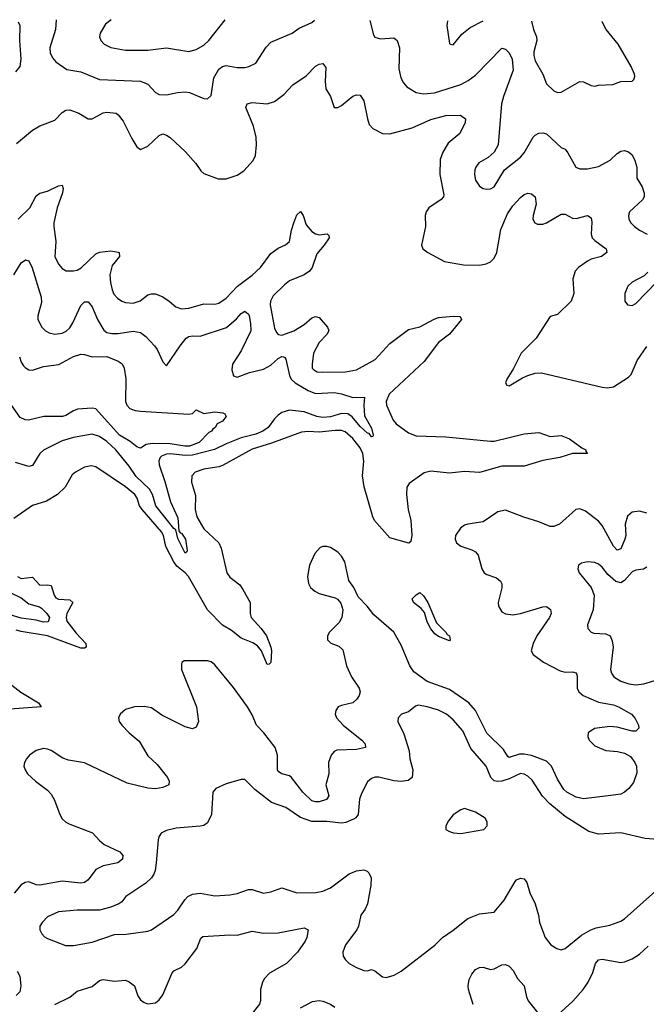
# Model space of a CAD drawing. Header units: inches. Extents: x 1843162 to 1959474, y 907081 to 1016326.
# Tile 683 of 684: x 1951521 to 1954886, y 1010931 to 1016222. Entities that reach past the tile are written whole.
import ezdxf

# ---------------------------------------------------------------- set-up
doc = ezdxf.new("R2010")
doc.units = ezdxf.units.IN
doc.header["$MEASUREMENT"] = 0
doc.layers.add('B9051', color=7, linetype='Continuous')

msp = doc.modelspace()

# ---------------------------------------------------------------- linework, layer by layer
at = {"layer": 'B9051', "color": 5}
for points, elevation in [([(1951717.9, 1016221.8), (1951713, 1016170), (1951682.8, 1016070), (1951684.2, 1016044.2), (1951696.9, 1016016.9), (1951715.6, 1015995.6), (1951774.7, 1015954.7), (1951850, 1015941.8), (1951950, 1015900.2), (1952170, 1015891.8), (1952210, 1015874.6), (1952250, 1015830.4), (1952270, 1015819.5), (1952310, 1015818), (1952369.1, 1015830.9), (1952410, 1015834.2), (1952433, 1015830), (1952510, 1015798.7), (1952530, 1015796.4), (1952550, 1015814.8), (1952564, 1015910), (1952590, 1015956.5), (1952610, 1015971.2), (1952630, 1015975.8), (1952690, 1015964.5), (1952730, 1015964.7), (1952752.7, 1015970), (1952790, 1015988.7), (1952845.6, 1016074.4), (1952870, 1016100.3), (1952985.2, 1016150), (1953022.7, 1016177.3), (1953090, 1016207.4), (1953105.3, 1016218.8)], 540), ([(1952011.9, 1016222), (1951981.9, 1016198.1), (1951954, 1016150), (1951949.2, 1016130), (1951957.6, 1016110), (1951975.5, 1016090), (1952010, 1016071.8), (1952090, 1016057.5), (1952210, 1016058.9), (1952310, 1016071.1), (1952430, 1016050.4), (1952470, 1016062.4), (1952510, 1016085.3), (1952537.6, 1016110), (1952625.2, 1016220.6)], 560), ([(1951512.3, 1016210), (1951522.5, 1016190), (1951521.2, 1016110), (1951527.9, 1016010), (1951522.2, 1015970), (1951498.8, 1015941.2)], 520), ([(1953402, 1016217.7), (1953421.3, 1016141.3), (1953428.9, 1016128.9), (1953459.9, 1016119.9), (1953530, 1016124.7), (1953549.4, 1016109.4), (1953561.8, 1016070), (1953558.2, 1015958.2), (1953569, 1015910), (1953582.7, 1015882.7), (1953600.7, 1015860.7), (1953650, 1015830.3), (1953690, 1015823.2), (1953749.3, 1015829.3), (1953890, 1015872.8), (1953930, 1015894.4), (1953970, 1015924.3), (1954110, 1016068.8), (1954130, 1016063.1), (1954150, 1016044.2), (1954166, 1016010), (1954172.3, 1015950), (1954118.9, 1015810), (1954108.1, 1015770), (1954091.1, 1015548.9), (1954070, 1015509.6), (1954037.8, 1015482.2), (1953987.5, 1015452.5), (1953970.3, 1015430), (1953965.4, 1015414.6), (1953963.6, 1015390), (1953970, 1015358.8), (1953990, 1015326.7), (1954010, 1015314), (1954030, 1015310.4), (1954050, 1015312.7), (1954070, 1015323), (1954125.7, 1015414.3), (1954210, 1015483.1), (1954230, 1015506.4), (1954279.2, 1015590), (1954290, 1015601.5), (1954310, 1015612.2), (1954330, 1015613.6), (1954350, 1015608.9), (1954430, 1015534.6), (1954450, 1015525.3), (1954465.6, 1015505.6), (1954508.2, 1015430), (1954530, 1015420.7), (1954570, 1015420.6), (1954630, 1015433.7), (1954692.6, 1015467.4), (1954730, 1015503.1), (1954750, 1015515.6), (1954770, 1015518.9), (1954790, 1015512), (1954810, 1015494.9), (1954825.5, 1015465.5), (1954836.2, 1015430), (1954836.1, 1015370), (1954864.2, 1015324.2), (1954875.3, 1015290), (1954874.4, 1015270), (1954865.8, 1015254.2), (1954797.1, 1015190), (1954790.4, 1015170), (1954792.7, 1015150), (1954803.8, 1015130), (1954823.1, 1015110), (1954850, 1015090.3), (1954890.4, 1015070)], 540), ([(1953818.7, 1016216.2), (1953814.4, 1016190), (1953830, 1016094), (1953834, 1016090), (1953850, 1016086), (1953896.3, 1016143.7), (1953940.1, 1016179.9), (1954009.9, 1016215.5)], 560), ([(1954269.3, 1016214.5), (1954280.2, 1016170), (1954297.4, 1016130), (1954298.5, 1016110), (1954282.8, 1016050), (1954282.5, 1016030), (1954290, 1016000.4), (1954330.3, 1015930), (1954350, 1015877.3), (1954390, 1015839.3), (1954410, 1015830.4), (1954430, 1015833.1), (1954530, 1015888.9), (1954550, 1015887.2), (1954590, 1015868.2), (1954610, 1015865.5), (1954630, 1015870.4), (1954707, 1015873), (1954750, 1015890.6), (1954810, 1015890.7), (1954820.2, 1015899.8), (1954824.1, 1015915.9), (1954822.4, 1015930), (1954804.7, 1015970), (1954736, 1016090), (1954670.9, 1016170), (1954649.7, 1016210), (1954649.5, 1016213.1)], 560), ([(1951503.5, 1015556.5), (1951590, 1015628.9), (1951628.9, 1015651.1), (1951710, 1015681.2), (1951750, 1015723.2), (1951770, 1015735.6), (1951790, 1015738.2), (1951839.8, 1015719.8), (1951890, 1015688.9), (1951910, 1015689.1), (1951970, 1015721.1), (1951990, 1015725.6), (1952038.8, 1015718.8), (1952050.9, 1015710.9), (1952076.2, 1015676.2), (1952122.8, 1015582.8), (1952150, 1015539.1), (1952170, 1015524.9), (1952210, 1015542.4), (1952270, 1015600.4), (1952290, 1015608.5), (1952310, 1015602), (1952330, 1015588.5), (1952412, 1015512), (1952467, 1015450), (1952493.7, 1015410), (1952510, 1015396), (1952587.3, 1015367.3), (1952630, 1015367.5), (1952690, 1015386.5), (1952725.1, 1015410), (1952774.6, 1015465.4), (1952787.2, 1015492.8), (1952794, 1015550), (1952791.2, 1015590), (1952777, 1015650), (1952735.8, 1015750), (1952742.7, 1015770), (1952770, 1015776.9), (1952850, 1015770.1), (1952890, 1015782), (1952940.4, 1015819.7), (1952988.2, 1015871.8), (1953059.7, 1015920.3), (1953110, 1015972.6), (1953130, 1015983.6), (1953150, 1015986.4), (1953165.7, 1015965.7), (1953162.3, 1015890), (1953165.7, 1015850), (1953190.3, 1015810), (1953210, 1015750.8), (1953230, 1015750.4), (1953250, 1015760.4), (1953310, 1015810.4), (1953330, 1015818), (1953350, 1015816.3), (1953370, 1015786), (1953388.4, 1015688.4), (1953398.4, 1015658.4), (1953417.8, 1015637.8), (1953470, 1015610.3), (1953510, 1015609.2), (1953630, 1015640.9), (1953730, 1015685.1), (1953810, 1015706.9), (1953888.4, 1015708.4), (1953914.8, 1015690), (1953913.4, 1015670), (1953885.7, 1015610), (1953821.7, 1015558.3), (1953794.5, 1015510), (1953779.1, 1015470), (1953776.9, 1015390), (1953798.4, 1015281.6), (1953796.5, 1015270), (1953784.4, 1015255.6), (1953719.5, 1015210), (1953704.2, 1015190), (1953698.7, 1015170), (1953701.3, 1015110), (1953679.1, 1015010), (1953686.8, 1014990), (1953714, 1014970), (1953803.2, 1014923.2), (1953904.6, 1014904.6), (1953990, 1014902.6), (1954026, 1014910), (1954050, 1014921.3), (1954070, 1014939.6), (1954083.2, 1014970), (1954105.9, 1015094.1), (1954141.3, 1015178.7), (1954170, 1015221.1), (1954210, 1015266.5), (1954230, 1015283.1), (1954250, 1015290.2), (1954270, 1015286.4), (1954290.4, 1015270), (1954294.3, 1015230), (1954279, 1015170), (1954278, 1015150), (1954288, 1015130), (1954303, 1015123), (1954330, 1015123.6), (1954350, 1015130.3), (1954430, 1015176.4), (1954450, 1015177.1), (1954490, 1015154.6), (1954510, 1015154), (1954570, 1015170.3), (1954590, 1015156.3), (1954593.6, 1015133.6), (1954590.1, 1015070.1), (1954596.3, 1015050), (1954610, 1015035), (1954670.3, 1014990), (1954673.7, 1014970), (1954645.5, 1014950), (1954590, 1014935), (1954570, 1014924.1), (1954522.2, 1014890), (1954503.8, 1014870), (1954492.1, 1014830), (1954496.5, 1014750), (1954482.8, 1014710), (1954410, 1014637.2), (1954370, 1014627.6), (1954294.3, 1014510), (1954214, 1014430), (1954173.4, 1014346.6), (1954138, 1014290), (1954131, 1014270), (1954138, 1014258), (1954150, 1014254.8), (1954222.5, 1014297.5), (1954250.8, 1014309.2), (1954290, 1014321.5), (1954324.2, 1014324.2), (1954650, 1014246.9), (1954676.8, 1014243.2), (1954710, 1014248.8), (1954790, 1014300.3), (1954805, 1014315), (1954837.5, 1014390), (1954890, 1014466.5)], 520), ([(1951513.8, 1015150), (1951576, 1015210), (1951610, 1015275.6), (1951629.9, 1015290.1), (1951670, 1015300.1), (1951730, 1015329.1), (1951750, 1015332.3), (1951755.3, 1015315.3), (1951751, 1015291), (1951722.2, 1015210), (1951705.1, 1015130), (1951704.8, 1015110), (1951715.5, 1015030), (1951710.2, 1014950), (1951730, 1014908.7), (1951750, 1014884.2), (1951771.7, 1014871.7), (1951810, 1014871.6), (1951830, 1014876.5), (1951851.1, 1014888.9), (1951930, 1014963.1), (1951950, 1014972.8), (1952010, 1014979.5), (1952050, 1014972.4), (1952054.8, 1014970), (1952058, 1014950), (1952018.3, 1014901.7), (1952006, 1014850), (1952008.5, 1014810), (1952017.7, 1014770), (1952027.6, 1014747.6), (1952046.2, 1014726.2), (1952070, 1014709.2), (1952090, 1014701.6), (1952130, 1014698.6), (1952168.1, 1014711.9), (1952210, 1014742.8), (1952230, 1014749.2), (1952250, 1014748.1), (1952290, 1014732.2), (1952324.6, 1014710), (1952359.3, 1014679.3), (1952390, 1014667.3), (1952430, 1014670.8), (1952510, 1014694.6), (1952570, 1014693.7), (1952590, 1014698), (1952630, 1014725.5), (1952691.4, 1014790), (1952770, 1014848.8), (1952814.2, 1014890), (1952870, 1014965.3), (1952910, 1014994.3), (1952948.6, 1015011.4), (1952969.6, 1015030), (1952980.3, 1015090), (1952992.8, 1015130), (1953010, 1015172.4), (1953030, 1015190.8), (1953043.8, 1015170), (1953060.2, 1015120.2), (1953090, 1015084), (1953110, 1015070.6), (1953130, 1015066.4), (1953172, 1015072), (1953181.4, 1015061.4), (1953183.8, 1015050), (1953157.4, 1015010), (1953116.5, 1014963.5), (1953092, 1014890), (1953077.8, 1014870), (1953048.4, 1014850), (1952970, 1014817.9), (1952943, 1014797), (1952882.1, 1014737.9), (1952869, 1014710), (1952866.7, 1014690), (1952890, 1014564), (1952900.5, 1014540.5), (1952910.2, 1014530.2), (1952930, 1014526.5), (1952993.3, 1014550), (1953050, 1014583.9), (1953090, 1014619.7), (1953110, 1014627.5), (1953130, 1014620.7), (1953174.6, 1014570), (1953182.2, 1014550), (1953171, 1014530), (1953130, 1014487.7), (1953099.5, 1014430), (1953091.5, 1014370), (1953092.2, 1014350), (1953100.6, 1014340.6), (1953119.1, 1014330), (1953150, 1014327.1), (1953270.6, 1014329.4), (1953330, 1014339.8), (1953430, 1014395.3), (1953510, 1014482), (1953610, 1014557.1), (1953670, 1014571.3), (1953746.8, 1014613.2), (1953770, 1014621.2), (1953849.5, 1014629.5), (1953886, 1014626), (1953893.8, 1014610), (1953830, 1014532.2), (1953770, 1014486.5), (1953694.2, 1014385.8), (1953506.4, 1014210), (1953488.6, 1014170), (1953491.1, 1014150), (1953526.8, 1014070), (1953543.2, 1014050), (1953610, 1014001.3), (1953650, 1013986.1), (1953810, 1013980.3), (1954050, 1013956.8), (1954070, 1013956.8), (1954230, 1013996.9), (1954310, 1014002.8), (1954370, 1013982.8), (1954430, 1013988.1), (1954474.5, 1013970), (1954540.6, 1013920.6), (1954561.6, 1013910), (1954562, 1013902), (1954571.3, 1013890), (1954490, 1013889.8), (1954422.8, 1013870), (1954330, 1013853), (1954230, 1013822.5), (1954110, 1013821.7), (1953990, 1013789.4), (1953910, 1013794.5), (1953830, 1013784.4), (1953730, 1013795.5), (1953693.9, 1013786.1), (1953613.4, 1013730), (1953600.2, 1013710), (1953598.3, 1013670), (1953607.8, 1013590), (1953621.4, 1013530), (1953628, 1013452), (1953622.8, 1013417.2), (1953610.7, 1013409.3), (1953510, 1013438), (1953426.9, 1013530), (1953417.1, 1013550), (1953370.6, 1013710.6), (1953363.1, 1013770), (1953369.1, 1013850), (1953364.6, 1013890), (1953350, 1013921.4), (1953310, 1013971), (1953270, 1014006.5), (1953250, 1014014.4), (1953215, 1014015), (1953130, 1014004.5), (1953070, 1014009.2), (1953034.4, 1014005.6), (1952874, 1013946), (1952770, 1013913.6), (1952610, 1013826.3), (1952590, 1013819.1), (1952510, 1013806.2), (1952463, 1013790), (1952446.4, 1013770), (1952444.2, 1013735.8), (1952465, 1013665), (1952463.2, 1013590), (1952471.9, 1013550), (1952510, 1013486), (1952590.2, 1013410), (1952602.5, 1013382.5), (1952634.4, 1013250), (1952650, 1013226.9), (1952704.4, 1013184.4), (1952720.6, 1013160.6), (1952758.8, 1013090), (1952759.7, 1013030), (1952765.2, 1013010), (1952818.9, 1012950), (1952846.7, 1012910), (1952870.1, 1012850.1), (1952872.8, 1012830), (1952870, 1012768), (1952861, 1012759), (1952850, 1012757), (1952819.8, 1012830), (1952797.6, 1012857.6), (1952773.4, 1012873.4), (1952710, 1012897.5), (1952659.2, 1012939.2), (1952610, 1012968.9), (1952530, 1013051.2), (1952427.6, 1013230), (1952409.9, 1013250), (1952365.7, 1013285.7), (1952348.5, 1013308.5), (1952306.4, 1013390), (1952293.1, 1013450), (1952282.8, 1013470), (1952178.6, 1013590), (1952164.9, 1013610), (1952151.8, 1013650), (1952139, 1013670), (1952090, 1013711.3), (1951930, 1013818.5), (1951904.9, 1013824.9), (1951870, 1013816.4), (1951820.4, 1013790), (1951803.7, 1013776.3), (1951764.9, 1013710), (1951724.9, 1013670), (1951666, 1013634), (1951590, 1013611.7), (1951490, 1013541)], 480), ([(1951489.3, 1014850.7), (1951530, 1014914.6), (1951551.8, 1014931.8), (1951570, 1014926), (1951587.6, 1014887.6), (1951636.9, 1014730), (1951638.4, 1014701.6), (1951618.5, 1014630), (1951618.5, 1014610), (1951639.6, 1014570), (1951659.5, 1014550), (1951679.4, 1014539.4), (1951710, 1014532.4), (1951750, 1014538), (1951771.3, 1014548.7), (1951790, 1014566.2), (1951806.7, 1014593.3), (1951850, 1014686), (1951870, 1014704.9), (1951890, 1014705.5), (1951910, 1014678), (1951938.6, 1014610), (1951972.9, 1014552.9), (1951990, 1014541.4), (1952015.5, 1014535.5), (1952050, 1014536.4), (1952130, 1014548.6), (1952170, 1014541.2), (1952199.3, 1014519.3), (1952246, 1014470), (1952259.6, 1014450), (1952290, 1014382.8), (1952310, 1014361), (1952382.7, 1014470), (1952416.3, 1014510), (1952430, 1014519.1), (1952450, 1014522.8), (1952490, 1014521.6), (1952632.5, 1014567.5), (1952685.8, 1014614.2), (1952710, 1014643.1), (1952730, 1014655.8), (1952750, 1014639.1), (1952753.4, 1014630), (1952761.6, 1014590), (1952762.2, 1014550), (1952710, 1014443.1), (1952664.3, 1014370), (1952660.9, 1014340.9), (1952670, 1014308), (1952690, 1014300.3), (1952754.8, 1014325.2), (1952830, 1014344.1), (1952870, 1014366), (1952910, 1014400.5), (1952930, 1014411.6), (1952937.3, 1014410), (1952945.9, 1014405.9), (1952950, 1014397.3), (1952969.5, 1014310), (1952979, 1014290), (1953001.6, 1014270), (1953070, 1014228.4), (1953110, 1014213.9), (1953210, 1014219.1), (1953250, 1014211.6), (1953310, 1014190.9), (1953373.3, 1014193.3), (1953368.9, 1014150), (1953373.7, 1014093.7), (1953410, 1014027.3), (1953419.1, 1013990), (1953417.5, 1013982.5), (1953410, 1013980.9), (1953397.8, 1013997.8), (1953390, 1013999.8), (1953350, 1014035.6), (1953307.2, 1014087.2), (1953283.4, 1014103.4), (1953250, 1014105.4), (1953190, 1014086.8), (1953150, 1014083.8), (1953117.4, 1014090), (1953050, 1014115), (1952970, 1014123), (1952930, 1014110.8), (1952910, 1014096.2), (1952890, 1014077), (1952855.2, 1014030), (1952827.8, 1014010), (1952790, 1013995.2), (1952710, 1013974.3), (1952630, 1013943.1), (1952567.9, 1013912.1), (1952450, 1013880.8), (1952410, 1013879.3), (1952330, 1013888.4), (1952310, 1013887.1), (1952283.8, 1013876.2), (1952275.5, 1013870), (1952268.6, 1013851.4), (1952269.6, 1013830), (1952300.9, 1013740.9), (1952330.6, 1013630), (1952370, 1013544.6), (1952375.6, 1013475.6), (1952383.5, 1013463.5), (1952390, 1013462.2), (1952411.4, 1013430), (1952420.4, 1013370), (1952418.7, 1013361.3), (1952410, 1013355.1), (1952370, 1013434.5), (1952360.4, 1013480.4), (1952350, 1013487.1), (1952253.3, 1013610), (1952234.7, 1013670), (1952218.8, 1013698.8), (1952147.1, 1013767.1), (1952110, 1013823), (1952037.4, 1013910), (1951990, 1013954.5), (1951950, 1013982.2), (1951910, 1013994.8), (1951810, 1013977), (1951750, 1013959.4), (1951650, 1013908.5), (1951630.1, 1013889.9), (1951590, 1013826.9), (1951570, 1013821.5), (1951498.6, 1013841.4)], 460), ([(1954895.1, 1014864.9), (1954874.2, 1014845.8), (1954810, 1014811.6), (1954788.2, 1014790), (1954770.6, 1014750), (1954770.8, 1014710), (1954784.7, 1014690), (1954810, 1014686), (1954830, 1014696.3), (1954944.9, 1014815.1)], 540), ([(1951519.6, 1014410), (1951530, 1014380.8), (1951542.3, 1014362.3), (1951550, 1014352.2), (1951570, 1014340.2), (1951590, 1014339.3), (1951650, 1014357.5), (1951731.2, 1014368.8), (1951810, 1014412), (1951850, 1014424.4), (1951870, 1014423.2), (1951910.9, 1014410.9), (1951990, 1014411.5), (1952050, 1014387.5), (1952071.6, 1014371.6), (1952082.7, 1014350), (1952091, 1014291), (1952089.4, 1014170), (1952096.2, 1014150), (1952112.8, 1014132.8), (1952142, 1014122), (1952170, 1014117.8), (1952430, 1014102.8), (1952450, 1014106), (1952470, 1014124.7), (1952510, 1014105.5), (1952570, 1014113.8), (1952612, 1014110), (1952623.5, 1014103.5), (1952630.8, 1014090), (1952610, 1014065.2), (1952582, 1014050), (1952571, 1014030), (1952558, 1014022), (1952550.6, 1014010), (1952536.7, 1014003.3), (1952485.5, 1013950), (1952433, 1013930), (1952408.7, 1013930), (1952330, 1013942.8), (1952234.9, 1013945.1), (1952200.8, 1013939.2), (1952170, 1013919.7), (1952150, 1013925.7), (1952115.5, 1013955.5), (1952057.7, 1013990), (1951930, 1014130.5), (1951910, 1014134.9), (1951831.5, 1014128.5), (1951810, 1014120.2), (1951770, 1014094), (1951751.3, 1014088.7), (1951650.8, 1014089.2), (1951568.9, 1014068.9), (1951550, 1014070.9), (1951524.3, 1014084.3), (1951478.2, 1014150)], 440), ([(1954890, 1013569.9), (1954850, 1013580.2), (1954810, 1013575.1), (1954785.8, 1013554.2), (1954773, 1013510), (1954776.8, 1013450), (1954771.4, 1013430), (1954750, 1013378.7), (1954730, 1013371.9), (1954710, 1013392.5), (1954650, 1013504.1), (1954630, 1013527), (1954560, 1013580), (1954530, 1013592.8), (1954507.7, 1013590), (1954419.5, 1013510), (1954390, 1013498.4), (1954370, 1013498.5), (1954310, 1013523.5), (1954228.1, 1013548.1), (1954130, 1013585.3), (1954090, 1013577.2), (1954010, 1013522.9), (1953928.3, 1013511.7), (1953910, 1013505.8), (1953887.9, 1013490), (1953861.6, 1013450), (1953860.2, 1013430), (1953867.9, 1013410), (1953890, 1013392.9), (1953950, 1013373.8), (1953970, 1013362), (1953983.9, 1013343.9), (1954003.2, 1013270), (1954015.3, 1013250), (1954030, 1013240.7), (1954082.7, 1013222.7), (1954104.1, 1013204.1), (1954110.2, 1013190), (1954111.1, 1013168.9), (1954091.6, 1013090), (1954092.9, 1013070), (1954110, 1013040.3), (1954130, 1013028.9), (1954170, 1013023.9), (1954210, 1013031), (1954330, 1013066.4), (1954350, 1013068.9), (1954371.5, 1013051.5), (1954375.8, 1013030), (1954365.8, 1013010), (1954298.9, 1012910), (1954278.4, 1012870), (1954268, 1012830), (1954278.3, 1012810), (1954334, 1012770), (1954423.3, 1012723.4), (1954450, 1012716.3), (1954490, 1012716.5), (1954510, 1012711.7), (1954515, 1012695.1), (1954515.8, 1012630), (1954524.4, 1012610), (1954547.2, 1012590), (1954630, 1012553.8), (1954710, 1012539.3), (1954738, 1012530), (1954806.7, 1012490), (1954827.3, 1012467.3), (1954844.9, 1012430), (1954845.8, 1012414.2), (1954830, 1012398.7), (1954810, 1012398.2), (1954730, 1012419.9), (1954690, 1012422.8), (1954608, 1012412), (1954575, 1012390), (1954571.8, 1012370), (1954580.2, 1012350), (1954610, 1012320.2), (1954670, 1012295), (1954731.3, 1012290), (1954770, 1012280.3), (1954801.7, 1012261.7), (1954825.5, 1012230), (1954833.4, 1012210), (1954834.9, 1012174.9), (1954817.3, 1012122.7), (1954793.4, 1012090), (1954769, 1012071), (1954750, 1012060.5), (1954710, 1012054), (1954550, 1012035.5), (1954510, 1012044.2), (1954459.7, 1012070), (1954444.4, 1012084.4), (1954410, 1012139.7), (1954377.7, 1012210), (1954350, 1012237.9), (1954270, 1012268.2), (1954230, 1012275.6), (1954205.1, 1012274.9), (1954150, 1012256.8), (1954142.6, 1012262.6), (1954119, 1012299), (1954030, 1012387.4), (1953970, 1012509.8), (1953932.7, 1012550), (1953830, 1012622.7), (1953710, 1012666), (1953637.8, 1012717.8), (1953616, 1012750), (1953570, 1012859.7), (1953529.8, 1012930), (1953422.7, 1013022.7), (1953387.2, 1013070), (1953339.8, 1013119.8), (1953315.8, 1013170), (1953288.8, 1013208.8), (1953267.9, 1013307.9), (1953250, 1013338.5), (1953230, 1013359.8), (1953190, 1013384.7), (1953170, 1013391.2), (1953150, 1013391.6), (1953134.7, 1013385.3), (1953106.3, 1013353.7), (1953076.9, 1013290), (1953066.2, 1013230), (1953072.1, 1013192.1), (1953083.6, 1013170), (1953106.4, 1013150), (1953130, 1013138.6), (1953215.3, 1013115.3), (1953228.5, 1013108.5), (1953246.2, 1013086.2), (1953256.5, 1013050), (1953252.1, 1013010), (1953236.9, 1012983.1), (1953184.6, 1012930), (1953174.6, 1012910), (1953175.3, 1012890), (1953192.1, 1012872.1), (1953234.6, 1012854.6), (1953256.1, 1012836.1), (1953275.8, 1012750), (1953302.8, 1012690), (1953343.6, 1012630), (1953349, 1012610), (1953344.4, 1012590), (1953331.4, 1012570), (1953310, 1012550.8), (1953250, 1012537), (1953231.6, 1012528.4), (1953219.3, 1012510), (1953216.3, 1012490), (1953222, 1012470), (1953258.2, 1012430), (1953359.1, 1012350), (1953376.5, 1012330), (1953379.3, 1012310), (1953330, 1012299.2), (1953224.6, 1012295.4), (1953210, 1012289.7), (1953193.4, 1012270), (1953180.2, 1012230), (1953182.2, 1012170), (1953165.6, 1012110), (1953180.7, 1012050), (1953169.4, 1012030.6), (1953130, 1012018.8), (1953110, 1012018.5), (1953090, 1012024.4), (1953041.3, 1012070), (1952981.4, 1012150), (1952970, 1012159), (1952929.4, 1012170), (1952910, 1012181.3), (1952905.3, 1012190), (1952905.7, 1012270), (1952892.9, 1012310), (1952832.1, 1012390), (1952792.7, 1012430), (1952770, 1012485.7), (1952743.9, 1012530), (1952670, 1012632.2), (1952570, 1012754.3), (1952550, 1012771), (1952530, 1012775.6), (1952404.1, 1012775.9), (1952392.8, 1012767.2), (1952390, 1012758), (1952390.3, 1012730), (1952470.2, 1012530), (1952481.7, 1012450), (1952470, 1012419.5), (1952450, 1012411.5), (1952410, 1012421.4), (1952285.2, 1012485.2), (1952230, 1012523.5), (1952190.6, 1012530.6), (1952138, 1012530), (1952090, 1012515.4), (1952060.4, 1012490), (1952052.4, 1012470), (1952056.4, 1012450), (1952070.4, 1012430), (1952108.5, 1012390), (1952163.8, 1012343.8), (1952210, 1012265.7), (1952259.2, 1012219.2), (1952315.6, 1012150), (1952324.4, 1012130), (1952321.6, 1012110), (1952290, 1012096.5), (1952250, 1012087.8), (1952210, 1012092.3), (1952098.6, 1012118.6), (1951870, 1012227.5), (1951782.7, 1012242.7), (1951753, 1012253), (1951690, 1012294.6), (1951670, 1012302.4), (1951650, 1012305.1), (1951610, 1012295.1), (1951574.4, 1012270), (1951557.6, 1012250), (1951547, 1012230), (1951543.1, 1012210), (1951550.4, 1012190), (1951563.8, 1012170), (1951606, 1012130), (1951670, 1012081.3), (1951690, 1012059.3), (1951708.2, 1012028.2), (1951736.5, 1011950), (1951750, 1011927.2), (1951768.7, 1011910), (1951790, 1011899.2), (1951912, 1011852), (1951950.2, 1011810), (1951975.3, 1011790), (1952059, 1011750), (1952075.2, 1011730), (1952073.6, 1011710), (1952048.8, 1011691.2), (1951970, 1011674.5), (1951930, 1011654.6), (1951890, 1011599.8), (1951870, 1011584.5), (1951850, 1011581.3), (1951750, 1011592.3), (1951630, 1011570.6), (1951610, 1011573.3), (1951570, 1011588.3), (1951550, 1011585.4), (1951530, 1011572.8), (1951492.1, 1011527.9)], 520), ([(1954890, 1013280.3), (1954870.6, 1013269.4), (1954830, 1013264.2), (1954810, 1013255.5), (1954770, 1013207.5), (1954750, 1013195.4), (1954722.8, 1013202.8), (1954680.7, 1013240.7), (1954650, 1013279.1), (1954630, 1013296.4), (1954610, 1013304), (1954570, 1013307.6), (1954538.8, 1013301.2), (1954522.8, 1013290), (1954519.3, 1013270), (1954526.4, 1013250), (1954590.2, 1013170.2), (1954607, 1013130), (1954600.7, 1013050), (1954570.5, 1012970.5), (1954573, 1012950), (1954590.3, 1012930.3), (1954604.4, 1012924.4), (1954670, 1012921.5), (1954691.6, 1012910), (1954703, 1012883), (1954707.8, 1012850), (1954693.4, 1012730), (1954699.5, 1012710), (1954713, 1012690), (1954750, 1012667.9), (1954793.4, 1012653.4), (1954830, 1012647.5), (1954872.6, 1012652.6), (1954950, 1012676.1)], 540), ([(1951508.8, 1013228.8), (1951530, 1013218.9), (1951590, 1013226.2), (1951630, 1013182.2), (1951670, 1013185.5), (1951690, 1013181.3), (1951705.8, 1013130), (1951715.7, 1013115.7), (1951730, 1013108.6), (1951790, 1013104.2), (1951807.5, 1013090), (1951774.8, 1013030), (1951770.1, 1013010), (1951775, 1012990), (1951825, 1012925), (1951876, 1012870), (1951878.9, 1012850), (1951870, 1012845.2), (1951850, 1012845), (1951670, 1012911.6), (1951530, 1012933.4), (1951501.6, 1012941.6)], 480), ([(1951470, 1013143.7), (1951530, 1013115.3), (1951570, 1013083), (1951627, 1013067), (1951638.9, 1013058.9), (1951668, 1013030), (1951681.4, 1013010), (1951673.6, 1012986.4), (1951650, 1012983.4), (1951610, 1012995.8), (1951530, 1013005.9), (1951470, 1013023.3)], 460), ([(1951390, 1012713.4), (1951527.9, 1012607.9), (1951622.8, 1012550), (1951637.1, 1012530), (1951470, 1012516.9)], 480), ([(1954993.1, 1011813.1), (1954881.1, 1011821.1), (1954750, 1011851.8), (1954630, 1011844.8), (1954578.4, 1011858.4), (1954450, 1011939.4), (1954367.6, 1012007.6), (1954329.9, 1012049.9), (1954274.4, 1012134.4), (1954250, 1012156.8), (1954230, 1012168.1), (1954210, 1012171.3), (1954150, 1012141.6), (1954110.6, 1012129.4), (1954090, 1012127.7), (1954070, 1012132.3), (1954052.3, 1012150), (1954026.3, 1012210), (1953945, 1012305), (1953900.5, 1012400.5), (1953850, 1012459.8), (1953812.6, 1012490), (1953770, 1012511.5), (1953709.2, 1012530), (1953662.6, 1012537.4), (1953646.5, 1012533.5), (1953610, 1012502.4), (1953571, 1012490), (1953553.4, 1012470), (1953553, 1012450), (1953584.2, 1012384.2), (1953612.3, 1012292.3), (1953617.2, 1012250), (1953632.2, 1012190), (1953628.7, 1012150), (1953607.1, 1012132.9), (1953570, 1012128.1), (1953530, 1012130.8), (1953450, 1012151.1), (1953430, 1012151.2), (1953410, 1012144.5), (1953390, 1012126), (1953356.2, 1012063.8), (1953346.7, 1012033.3), (1953338.3, 1011950), (1953326.8, 1011933.2), (1953314.8, 1011925.2), (1953272.8, 1011907.2), (1953250, 1011903.2), (1953170, 1011913.4), (1953090, 1011912.1), (1953030, 1011933.7), (1952950, 1011988.1), (1952874.4, 1012014.4), (1952784.1, 1012084.1), (1952730, 1012139.3), (1952710, 1012138), (1952630, 1012116.2), (1952574, 1012090), (1952559.3, 1012070), (1952551.5, 1011950), (1952530, 1011905.1), (1952510, 1011892.2), (1952490, 1011887.4), (1952362, 1011878), (1952310, 1011864.7), (1952282, 1011850), (1952268.8, 1011831.2), (1952265.3, 1011814.7), (1952254.3, 1011690), (1952249, 1011650), (1952241.7, 1011630), (1952228.7, 1011610), (1952198.9, 1011581.1), (1952090.6, 1011510), (1952070, 1011481.6), (1952053.4, 1011470), (1952010, 1011452.4), (1951950, 1011435.6), (1951830, 1011436.5), (1951730, 1011427.2), (1951670, 1011401.1), (1951641.3, 1011370), (1951630.4, 1011350), (1951630.4, 1011330), (1951639.5, 1011310), (1951653.9, 1011293.9), (1951670, 1011283.7), (1951767.2, 1011247.2), (1951810, 1011246.7), (1951910, 1011263.6), (1952030, 1011304.9), (1952092.7, 1011307.3), (1952210, 1011323.6), (1952230, 1011330.3), (1952350, 1011414), (1952370, 1011435.8), (1952407.6, 1011492.4), (1952425.1, 1011510), (1952450, 1011522.6), (1952490, 1011528), (1952570, 1011512.6), (1952650, 1011518.5), (1952690, 1011525.3), (1952750, 1011546.9), (1952770, 1011547.9), (1952830, 1011527.8), (1952870, 1011535.2), (1952930, 1011556.1), (1953010, 1011530.3), (1953111.7, 1011531.7), (1953150, 1011538.6), (1953190, 1011557.2), (1953290, 1011631.2), (1953330, 1011647.1), (1953370, 1011652.8), (1953386.8, 1011646.8), (1953397.1, 1011637.1), (1953409, 1011610), (1953407.1, 1011570), (1953389.2, 1011470), (1953377.3, 1011442.7), (1953353.4, 1011410), (1953340.9, 1011350), (1953331.8, 1011330), (1953270.4, 1011250), (1953256.4, 1011210), (1953259.3, 1011190), (1953270.3, 1011170.3), (1953290.3, 1011150.3), (1953330, 1011128.7), (1953370, 1011112), (1953390, 1011110.3), (1953410, 1011117), (1953429.5, 1011110.5), (1953470, 1011078.3), (1953490, 1011074.9), (1953532.7, 1011087.3), (1953570, 1011108.2), (1953751, 1011249), (1953792.3, 1011290), (1953850, 1011328.2), (1953928.4, 1011391.5), (1953990, 1011417.6), (1954070, 1011425.5), (1954123.5, 1011490), (1954181.6, 1011590), (1954190, 1011599.3), (1954210, 1011608.2), (1954230, 1011604), (1954244.9, 1011584.9), (1954260.2, 1011530), (1954288.9, 1011470), (1954307.4, 1011410), (1954313.4, 1011370), (1954343.1, 1011290), (1954374, 1011250), (1954406, 1011230), (1954430, 1011223.8), (1954450, 1011230.4), (1954538.1, 1011301.9), (1954588.6, 1011331.4), (1954618.1, 1011341.9), (1954690, 1011355.5), (1954750, 1011377), (1954770, 1011390.4), (1954970, 1011568.7)], 540), ([(1951710, 1010928.7), (1951790, 1010968.8), (1951830, 1011002), (1951910, 1011026.7), (1951950, 1011059.1), (1951970, 1011063.5), (1952030, 1011054.9), (1952090, 1011060.3), (1952110, 1011052), (1952137.3, 1011030), (1952155.3, 1010975.3), (1952170, 1010954.9), (1952190, 1010940.5), (1952210, 1010933), (1952250, 1010939.1), (1952270, 1010954), (1952290, 1010980.7), (1952340.7, 1011099.3), (1952350, 1011110.3), (1952390, 1011130.3), (1952410, 1011147.6), (1952472.7, 1011230), (1952494.5, 1011285.5), (1952504.8, 1011295.2), (1952650, 1011303.5), (1952690, 1011301.8), (1952770, 1011323.9), (1952830, 1011312.1), (1952910, 1011314.9), (1953050, 1011341.3), (1953070.3, 1011330.3), (1953062.8, 1011290), (1953054.2, 1011270), (1953014.2, 1011210), (1952953.5, 1011150), (1952862.5, 1011097.5), (1952836, 1011070), (1952825.6, 1011050), (1952814.7, 1011010), (1952814.7, 1010950), (1952809.3, 1010930.7), (1952713.4, 1010810)], 520), ([(1954410, 1010871.5), (1954492, 1010948), (1954546.9, 1011010), (1954574.6, 1011050), (1954598.6, 1011101.4), (1954613.1, 1011150), (1954629.7, 1011170), (1954650, 1011172.8), (1954750, 1011155.8), (1954770, 1011159.1), (1954810, 1011175.5), (1954850, 1011199.6), (1954896.3, 1011243.7)], 520), ([(1953956.1, 1010930), (1953931.7, 1011010), (1953929, 1011030), (1953935.7, 1011064.3), (1953950, 1011092.2), (1953970, 1011116.9), (1953990, 1011128.9), (1954010, 1011130.3), (1954050, 1011117.8), (1954070, 1011121.5), (1954110, 1011142.3), (1954130, 1011144.6), (1954150, 1011135.3), (1954171.5, 1011111.5), (1954194.6, 1011070), (1954230.1, 1011030.1), (1954242.6, 1010970), (1954251.4, 1010950), (1954330, 1010850.3)], 520), ([(1951508, 1011108), (1951522, 1011082), (1951527.5, 1011030), (1951522, 1010998), (1951502.4, 1010977.6)], 520), ([(1953030, 1010911.6), (1953094.7, 1010945.3), (1953129.8, 1010950.2), (1953150, 1010947.6), (1953190, 1010932.1), (1953214.4, 1010914.4)], 520)]:
    msp.add_lwpolyline(points, dxfattribs=dict(at, elevation=elevation))
for points, elevation in [([(1953830, 1012884), (1953770, 1012906.3), (1953750, 1012921.6), (1953730, 1012947.8), (1953710, 1012985.1), (1953695.8, 1013035.8), (1953678.2, 1013058.2), (1953636.9, 1013090), (1953629.8, 1013110), (1953650, 1013130.4), (1953670, 1013143), (1953690, 1013126), (1953713.4, 1013090), (1953759.9, 1012979.9), (1953810.4, 1012930), (1953817.6, 1012917.6), (1953830.3, 1012910), (1953833.4, 1012890)], 480), ([(1953910, 1011982.7), (1953890, 1011976), (1953850, 1011949.2), (1953824.1, 1011915.9), (1953810.7, 1011890), (1953810.8, 1011870), (1953830, 1011859.3), (1953851.9, 1011851.9), (1953890, 1011847.9), (1954014, 1011870), (1954032.7, 1011890), (1954031.9, 1011911.9), (1954021.2, 1011930), (1953970, 1011963.7)], 560)]:
    msp.add_lwpolyline(points, close=True, dxfattribs=dict(at, elevation=elevation))

doc.saveas('drawing.dxf')
